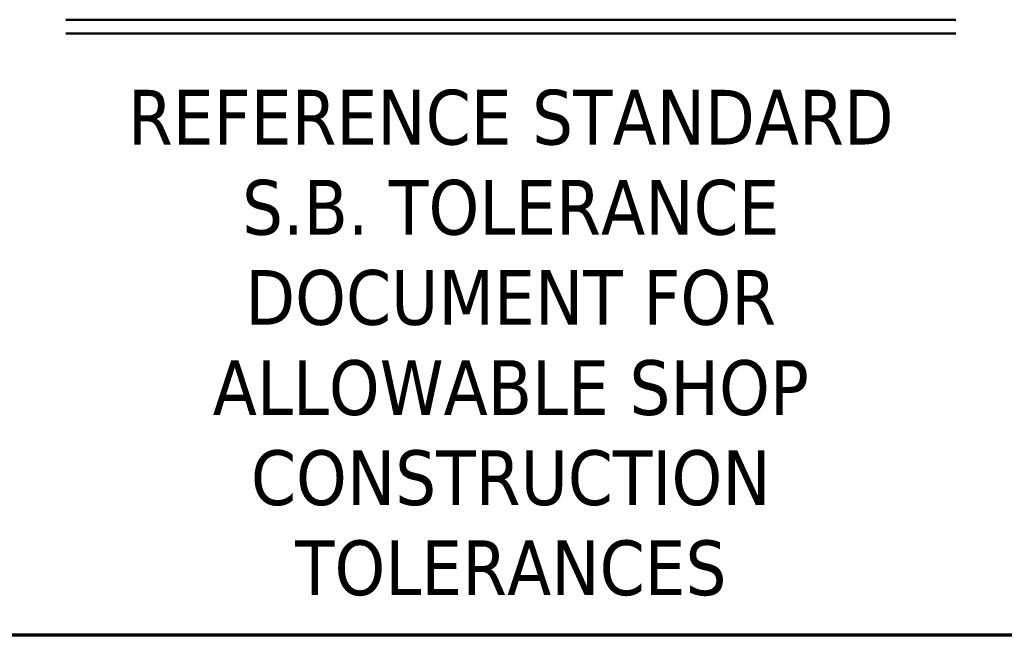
# Model space of a CAD drawing. Header units: inches. Extents: x 5 to 1128, y -85 to 748.
# Tile 539 of 656: x 913 to 959, y 20 to 49. Entities that reach past the tile are written whole.
import ezdxf
from ezdxf.enums import TextEntityAlignment as Align

# ---------------------------------------------------------------- set-up
doc = ezdxf.new("R2010")
doc.units = ezdxf.units.IN
doc.header["$LTSCALE"] = 32
doc.header["$MEASUREMENT"] = 0
doc.layers.add('Border (ANSI)', color=7, linetype='Continuous', lineweight=70)
doc.layers.add('Title (ANSI)', color=7, linetype='Continuous', lineweight=50)
doc.styles.add('Note Text (ANSI)', font='tahoma.ttf')
doc.styles.get("Standard").update_dxf_attribs({"font": 'arial.ttf'})

# ---------------------------------------------------------------- blocks, each defined once
blk = doc.blocks.new('Borders SUPERIOR BORDER')
at = {"layer": 'Border (ANSI)'}
blk.add_line((35.25, 0.625), (0.75, 0.625), dxfattribs=at)
blk = doc.blocks.new('Title Blocks SUPERIOR TITLE')
at = {"layer": 'Title (ANSI)'}
for p, q in [((47.8839, 3.2975), (49.1839, 3.2975)), ((47.8839, 3.2775), (49.1839, 3.2775))]:
    blk.add_line(p, q, dxfattribs=at)
at = {"layer": 'Title (ANSI)', "lineweight": 25}
for p in [(54.5339, 2.3975), (49.2839, 2.3975)]:
    blk.add_line(p, (47.7839, 2.3975), dxfattribs=at)
at = {"layer": 'Title (ANSI)', "insert": (48.5339, 2.8248), "char_height": 0.08, "width": 1.319328, "attachment_point": 5, "line_spacing_factor": 0.987884, "style": 'Note Text (ANSI)'}
blk.add_mtext('\\fTahoma|b0|i0;{\\H0.0800;REFERENCE STANDARD S.B. TOLERANCE DOCUMENT FOR ALLOWABLE SHOP CONSTRUCTION TOLERANCES}', dxfattribs=at)
at = {"layer": 'Title (ANSI)', "lineweight": 30, "flags": 63}
for tag, p in [('REV._1_#', (41.2839, 4.3662)), ('REV_#1_DATE', (46.0339, 4.3662)), ('REV_#1_DRAWN', (46.5339, 4.3662)), ('REV_#1_APPR', (47.0339, 4.3662)), ('REV_#1_P.M.', (47.5339, 4.3662)), ('REV._2__#', (41.2839, 4.1787)), ('REV_#2_DATE', (46.0339, 4.1787)), ('REV_#2_DRAWN', (46.5339, 4.1787)), ('REV_#2_APPR', (47.0339, 4.1787)), ('REV_#2_P.M.', (47.5339, 4.1787)), ('REV._3_#', (41.2839, 3.9912)), ('REV_#3_DATE', (46.0339, 3.9912)), ('REV_#3_DRAWN', (46.5339, 3.9912)), ('REV_#3_APPR', (47.0339, 3.9912)), ('REV_#3_P.M.', (47.5339, 3.9912)), ('REV._4_#', (41.2839, 3.8037)), ('REV_#4_DATE', (46.0339, 3.8037)), ('REV_#4_DRAWN', (46.5339, 3.8037)), ('REV_#4_APPR', (47.0339, 3.8037)), ('REV_#4_P.M.', (47.5339, 3.8037)), ('REV._5_#', (41.2839, 3.6162)), ('REV_#5_DATE', (46.0339, 3.6162)), ('REV_#5_DRAWN', (46.5339, 3.6162)), ('REV_#5_APPR', (47.0339, 3.6162)), ('REV_#5_P.M.', (47.5339, 3.6162)), ('REV._6_#', (41.2839, 3.4287)), ('REV_#6_DATE', (46.0339, 3.4287)), ('REV_#6_DRAWN', (46.5339, 3.4287)), ('REV_#6_APPR', (47.0339, 3.4287)), ('REV_#6_P.M.', (47.5339, 3.4287))]:
    blk.add_attdef(tag, text='', height=0.08, dxfattribs=at).set_placement(p, align=Align.MIDDLE_CENTER)
for tag, p in [('REVISION_#1_DESCRIPTION', (41.5639, 4.3662)), ('REVISION_#2_DESCRIPTION', (41.5639, 4.1787)), ('REVISION_#3_DESCRIPTION', (41.5639, 3.9912)), ('REVISION_#4_DESCRIPTION', (41.5639, 3.8037)), ('REVISION_#5_DESCRIPTION', (41.5639, 3.6162)), ('REVISION_#6_DESCRIPTION', (41.5639, 3.4287))]:
    blk.add_attdef(tag, text='', height=0.08, dxfattribs=at).set_placement(p, align=Align.MIDDLE_LEFT)
for tag, height, p in [('DRAWING_NAME', 0.125, (51.9089, 3.68)), ('DRAWING_REV_#', 0.188, (54.2839, 2.7925))]:
    blk.add_attdef(tag, text='', height=height, dxfattribs=at).set_placement(p, align=Align.TOP_CENTER)
for tag, height, p in [('SCALE', 0.1, (53.1889, 2.8675)), ('CONTRACTOR', 0.125, (49.3139, 3.2425)), ('PROJECT', 0.125, (51.9389, 3.2425)), ('DRAWN_BY_DATE', 0.1, (49.3139, 2.555)), ('DRAWN_BY_INITIAL', 0.1, (49.3139, 2.8675)), ('MODEL_NUMBER', 0.1, (51.9389, 2.8675)), ('APPROVED_BY_INITIAL', 0.1, (50.1889, 2.8675)), ('PROJECT_MANAGER_INITIAL', 0.1, (51.0639, 2.8675)), ('APPROVED_BY_DATE', 0.1, (50.1889, 2.555)), ('PROJECT_MANAGER_DATE', 0.1, (51.0639, 2.555)), ('DRAWING_NUMBER', 0.1, (51.9389, 2.555)), ('SIZE', 0.1, (53.1889, 2.555))]:
    blk.add_attdef(tag, text='', height=height, dxfattribs=at).set_placement(p, align=Align.TOP_LEFT)

msp = doc.modelspace()

# ---------------------------------------------------------------- block references
at = {"xscale": 32, "yscale": 32, "zscale": 32}
for name, p in [('Borders SUPERIOR BORDER', (0, 0)), ('Title Blocks SUPERIOR TITLE', (-617.08574, -56.71979))]:
    msp.add_blockref(name, p, dxfattribs=at)

doc.saveas('drawing.dxf')
